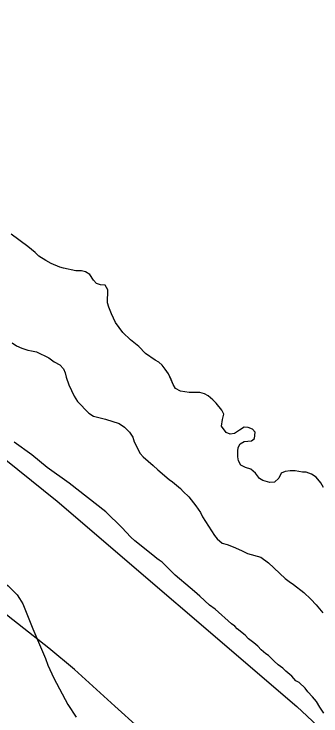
# Model space of a CAD drawing. Extents: x 3161665 to 3199565, y 885729 to 911164.
# Drawn here: x 3174164 to 3174412, y 903550 to 904118 of the extents above; entities that cross this region are included whole.
import ezdxf

# ---------------------------------------------------------------- set-up
doc = ezdxf.new("R2010")
doc.units = 0
for name, color, linetype in [('V-LEVE-TOET', 7, 'Continuous'), ('V-SITE-VEGE', 7, 'Continuous'), ('V-TOPO-SHOR', 7, 'Continuous')]:
    doc.layers.add(name, color=color, linetype=linetype)

msp = doc.modelspace()

# ---------------------------------------------------------------- linework, layer by layer
at = {"layer": 'V-LEVE-TOET'}
for points in [[(3173306.58, 904778.15), (3173401.36, 904667.06), (3173480.52, 904547.48), (3173582.49, 904366.5), (3173606.29, 904303.3), (3173616.66, 904266.12), (3173621.54, 904246.94), (3173626.19, 904221.17), (3173630.91, 904208.97), (3173643.38, 904191.34), (3173651.11, 904181.51), (3173662.43, 904172.07), (3173682.28, 904153.2), (3173711.29, 904129.89), (3173847.74, 904011.98), (3174042.02, 903849.65), (3174198.78, 903724.04), (3174392.83, 903558.12), (3174581.25, 903381.84)], [(3174443.19, 903373.59), (3174350.95, 903473.29), (3174285.57, 903523.75), (3174264.51, 903541.23), (3174245.45, 903558.3), (3174212.89, 903588.01), (3174192.03, 903605.09), (3174163.02, 903628.01), (3174031.49, 903732.91), (3173885.24, 903846.88), (3173738.1, 903981.02), (3173673.55, 904036.26), (3173661.42, 904044.31), (3173653.05, 904046.75), (3173642.66, 904044.41), (3173638.25, 904039.85), (3173632.77, 904024.31), (3173632.47, 904005.95), (3173632.51, 903940.89), (3173647.39, 903818.87), (3173678.51, 903636.09), (3173703.92, 903532.8)]]:
    msp.add_lwpolyline(points, dxfattribs=at)
at = {"layer": 'V-SITE-VEGE'}
for p, q in [((3174175.23, 903929.78), (3174161.52, 903939.84)), ((3174180.99, 903924.96), (3174175.23, 903929.78)), ((3174183.97, 903921.95), (3174180.99, 903924.96)), ((3174189.54, 903918.53), (3174183.97, 903921.95)), ((3174193.92, 903916.11), (3174189.54, 903918.53)), ((3174201.08, 903913.07), (3174193.92, 903916.11)), ((3174204.08, 903912.26), (3174201.08, 903913.07)), ((3174214.04, 903910.21), (3174204.08, 903912.26)), ((3174218.43, 903909.99), (3174214.04, 903910.21)), ((3174221.82, 903909.17), (3174218.43, 903909.99)), ((3174225.2, 903907.15), (3174221.82, 903909.17)), ((3174228.17, 903902.55), (3174225.2, 903907.15)), ((3174230.55, 903899.94), (3174228.17, 903902.55)), ((3174233.94, 903898.92), (3174230.55, 903899.94)), ((3174237.73, 903898.5), (3174233.94, 903898.92)), ((3174239.9, 903894.7), (3174237.73, 903898.5)), ((3174239.64, 903884.32), (3174239.9, 903894.7)), ((3174240.62, 903880.72), (3174239.64, 903884.32)), ((3174242.78, 903875.32), (3174240.62, 903880.72)), ((3174245.94, 903868.32), (3174242.78, 903875.32)), ((3174251.88, 903860.3), (3174245.94, 903868.32)), ((3174258.04, 903854.28), (3174251.88, 903860.3)), ((3174264.79, 903848.86), (3174258.04, 903854.28)), ((3174162.43, 903851.82), (3174165.81, 903849.41)), ((3174165.81, 903849.41), (3174170.19, 903847.59)), ((3174170.19, 903847.59), (3174174.97, 903845.96)), ((3174270.35, 903843.44), (3174264.79, 903848.86)), ((3174174.97, 903845.96), (3174177.96, 903845.55)), ((3174177.96, 903845.55), (3174182.15, 903844.53)), ((3174182.15, 903844.53), (3174192.1, 903839.68)), ((3174278.1, 903838.01), (3174270.35, 903843.44)), ((3174192.1, 903839.68), (3174196.27, 903836.67)), ((3174196.27, 903836.67), (3174201.05, 903834.05)), ((3174281.09, 903836.19), (3174278.1, 903838.01)), ((3174283.67, 903833.79), (3174281.09, 903836.19)), ((3174201.05, 903834.05), (3174204.02, 903831.03)), ((3174204.02, 903831.03), (3174205.4, 903827.64)), ((3174286.24, 903830.78), (3174283.67, 903833.79)), ((3174288.81, 903826.97), (3174286.24, 903830.78)), ((3174205.4, 903827.64), (3174206.18, 903824.24)), ((3174291.19, 903822.16), (3174288.81, 903826.97)), ((3174206.18, 903824.24), (3174208.34, 903818.04)), ((3174292.76, 903818.37), (3174291.19, 903822.16)), ((3174208.34, 903818.04), (3174212.68, 903808.83)), ((3174294.54, 903814.96), (3174292.76, 903818.37)), ((3174298.71, 903812.75), (3174294.54, 903814.96)), ((3174212.68, 903808.83), (3174215.25, 903804.63)), ((3174305.7, 903811.91), (3174298.71, 903812.75)), ((3174314.28, 903811.86), (3174305.7, 903811.91)), ((3174318.06, 903810.84), (3174314.28, 903811.86)), ((3174321.05, 903809.23), (3174318.06, 903810.84)), ((3174324.82, 903805.82), (3174321.05, 903809.23)), ((3174215.25, 903804.63), (3174224.58, 903795)), ((3174327.4, 903803.21), (3174324.82, 903805.82)), ((3174331.96, 903797.59), (3174327.4, 903803.21)), ((3174333.54, 903794.39), (3174331.96, 903797.59)), ((3174224.58, 903795), (3174228.16, 903792.78)), ((3174228.16, 903792.78), (3174237.92, 903790.33)), ((3174332.52, 903790.01), (3174333.54, 903794.39)), ((3174237.92, 903790.33), (3174249.08, 903786.68)), ((3174249.08, 903786.68), (3174253.25, 903783.86)), ((3174331.89, 903784.62), (3174332.52, 903790.01)), ((3174253.25, 903783.86), (3174257.22, 903779.85)), ((3174257.22, 903779.85), (3174259.99, 903775.84)), ((3174335.45, 903779.41), (3174331.89, 903784.62)), ((3174338.83, 903778.2), (3174335.45, 903779.41)), ((3174346.44, 903781.35), (3174342.23, 903778.78)), ((3174350.04, 903783.92), (3174346.44, 903781.35)), ((3174353.23, 903783.5), (3174350.04, 903783.92)), ((3174356.82, 903782.09), (3174353.23, 903783.5)), ((3174359, 903779.88), (3174356.82, 903782.09)), ((3174358.57, 903774.69), (3174359, 903779.88)), ((3174259.99, 903775.84), (3174261.17, 903771.84)), ((3174342.23, 903778.78), (3174338.83, 903778.2)), ((3174356.17, 903772.71), (3174358.57, 903774.69)), ((3174178.22, 903761.49), (3174163.92, 903771.75)), ((3174261.17, 903771.84), (3174265.91, 903762.64)), ((3174345.16, 903767.39), (3174346.77, 903770.37)), ((3174346.77, 903770.37), (3174350.18, 903772.15)), ((3174350.18, 903772.15), (3174356.17, 903772.71)), ((3174265.91, 903762.64), (3174268.29, 903759.83)), ((3174344.92, 903759.8), (3174344.95, 903764.39)), ((3174344.95, 903764.39), (3174345.16, 903767.39)), ((3174190.66, 903751.24), (3174178.22, 903761.49)), ((3174268.29, 903759.83), (3174276.63, 903752.8)), ((3174345.5, 903756.61), (3174344.92, 903759.8)), ((3174347.48, 903753), (3174345.5, 903756.61)), ((3174208.64, 903738.64), (3174190.66, 903751.24)), ((3174276.63, 903752.8), (3174280.4, 903749.18)), ((3174351.26, 903751.19), (3174347.48, 903753)), ((3174355.44, 903749.96), (3174351.26, 903751.19)), ((3174280.4, 903749.18), (3174289.34, 903741.55)), ((3174359.42, 903746.75), (3174355.44, 903749.96)), ((3174362.58, 903742.34), (3174359.42, 903746.75)), ((3174380.17, 903746.63), (3174378.15, 903742.45)), ((3174383.17, 903748.01), (3174380.17, 903746.63)), ((3174387.37, 903748.59), (3174383.17, 903748.01)), ((3174391.36, 903748.57), (3174387.37, 903748.59)), ((3174397.34, 903747.54), (3174391.36, 903748.57)), ((3174400.33, 903747.32), (3174397.34, 903747.54)), ((3174404.71, 903745.7), (3174400.33, 903747.32)), ((3174408.49, 903743.48), (3174404.71, 903745.7)), ((3174289.34, 903741.55), (3174292.12, 903739.54)), ((3174292.12, 903739.54), (3174298.48, 903734.32)), ((3174365.17, 903740.73), (3174362.58, 903742.34)), ((3174370.95, 903739.1), (3174365.17, 903740.73)), ((3174378.15, 903742.45), (3174374.74, 903739.28)), ((3174412.06, 903738.87), (3174408.49, 903743.48)), ((3174238.14, 903715.33), (3174208.64, 903738.64)), ((3174298.48, 903734.32), (3174300.86, 903731.71)), ((3174374.74, 903739.28), (3174370.95, 903739.1)), ((3174414.23, 903735.07), (3174412.06, 903738.87)), ((3174300.86, 903731.71), (3174305.23, 903727.49)), ((3174305.23, 903727.49), (3174310.97, 903720.28)), ((3174310.97, 903720.28), (3174314.73, 903714.87)), ((3174251.03, 903702.76), (3174238.14, 903715.33)), ((3174314.73, 903714.87), (3174316.31, 903711.27)), ((3174316.31, 903711.27), (3174326.21, 903696.24)), ((3174258.39, 903694.85), (3174251.03, 903702.76)), ((3174261.61, 903692.05), (3174258.39, 903694.85)), ((3174326.21, 903696.24), (3174328.39, 903693.44)), ((3174276.36, 903680.4), (3174261.61, 903692.05)), ((3174328.39, 903693.44), (3174332.36, 903690.02)), ((3174332.36, 903690.02), (3174336.35, 903689)), ((3174336.35, 903689), (3174341.32, 903687.18)), ((3174341.32, 903687.18), (3174348.09, 903684.15)), ((3174348.09, 903684.15), (3174352.87, 903681.73)), ((3174279.59, 903677.6), (3174276.36, 903680.4)), ((3174281.43, 903676.2), (3174279.59, 903677.6)), ((3174352.87, 903681.73), (3174363.63, 903678.67)), ((3174363.63, 903678.67), (3174369.79, 903674.05)), ((3174283.74, 903674.8), (3174281.43, 903676.2)), ((3174294.32, 903664.1), (3174283.74, 903674.8)), ((3174369.79, 903674.05), (3174383.29, 903661.6)), ((3174306.3, 903653.85), (3174294.32, 903664.1)), ((3174383.29, 903661.6), (3174386.47, 903659.19)), ((3174386.47, 903659.19), (3174390.05, 903656.77)), ((3174390.05, 903656.77), (3174398.39, 903650.14)), ((3174309.99, 903651.05), (3174306.3, 903653.85)), ((3174314.13, 903647.32), (3174309.99, 903651.05)), ((3174398.39, 903650.14), (3174404.15, 903644.72)), ((3174321.96, 903639.87), (3174314.13, 903647.32)), ((3174404.15, 903644.72), (3174408.32, 903640.11)), ((3174326.57, 903636.61), (3174321.96, 903639.87)), ((3174408.32, 903640.11), (3174413.67, 903633.69)), ((3174339.93, 903624.96), (3174326.57, 903636.61)), ((3174342.7, 903623.09), (3174339.93, 903624.96)), ((3174344.54, 903620.77), (3174342.7, 903623.09)), ((3174350.99, 903615.64), (3174344.54, 903620.77)), ((3174353.75, 903612.85), (3174350.99, 903615.64)), ((3174357.9, 903609.58), (3174353.75, 903612.85)), ((3174361.13, 903606.79), (3174357.9, 903609.58)), ((3174363.89, 903604), (3174361.13, 903606.79)), ((3174367.57, 903600.73), (3174363.89, 903604)), ((3174369.88, 903599.33), (3174367.57, 903600.73)), ((3174374.48, 903594.68), (3174369.88, 903599.33)), ((3174377.71, 903591.88), (3174374.48, 903594.68)), ((3174381.4, 903589.08), (3174377.71, 903591.88)), ((3174383.7, 903586.76), (3174381.4, 903589.08)), ((3174388.77, 903582.56), (3174383.7, 903586.76)), ((3174391.98, 903578.84), (3174388.77, 903582.56)), ((3174394.75, 903577.44), (3174391.98, 903578.84)), ((3174399.36, 903572.78), (3174394.75, 903577.44)), ((3174401.66, 903569.99), (3174399.36, 903572.78)), ((3174405.34, 903565.81), (3174401.66, 903569.99)), ((3174408.56, 903562.09), (3174405.34, 903565.81)), ((3174411.31, 903557.44), (3174408.56, 903562.09)), ((3174414.52, 903552.79), (3174411.31, 903557.44))]:
    msp.add_line(p, q, dxfattribs=at)
msp.add_lwpolyline([(3174148.17, 903662.56), (3174152.44, 903660.24), (3174159.12, 903655.58), (3174166.48, 903648.26), (3174168.42, 903645.23), (3174171.17, 903640.93), (3174179.22, 903620.92), (3174185.26, 903606.25), (3174189.29, 903596.92), (3174191.3, 903591.58), (3174196, 903580.91), (3174207.39, 903559.58), (3174214.09, 903549.59)], dxfattribs=at)
at = {"layer": 'V-TOPO-SHOR'}
for points in [[(3174350.18, 903772.15), (3174356.17, 903772.71), (3174358.57, 903774.69), (3174359, 903779.88), (3174356.82, 903782.09), (3174353.23, 903783.5), (3174350.04, 903783.92), (3174346.44, 903781.35), (3174342.23, 903778.78), (3174338.83, 903778.2), (3174335.45, 903779.41), (3174331.89, 903784.62), (3174332.52, 903790.01), (3174333.54, 903794.39), (3174331.96, 903797.59), (3174327.4, 903803.21), (3174324.82, 903805.82), (3174321.05, 903809.23), (3174318.06, 903810.84), (3174314.28, 903811.86), (3174305.7, 903811.91), (3174298.71, 903812.75), (3174294.54, 903814.96), (3174292.76, 903818.37), (3174291.19, 903822.17), (3174288.81, 903826.97), (3174286.24, 903830.78), (3174283.67, 903833.79), (3174281.09, 903836.19), (3174278.1, 903838.01), (3174270.35, 903843.44), (3174264.79, 903848.86), (3174258.04, 903854.28), (3174251.88, 903860.3), (3174245.94, 903868.32), (3174242.78, 903875.32), (3174240.62, 903880.72), (3174239.64, 903884.32), (3174239.9, 903894.7), (3174237.73, 903898.5), (3174233.94, 903898.92), (3174230.55, 903899.94), (3174228.17, 903902.55), (3174225.2, 903907.15), (3174221.82, 903909.17), (3174218.43, 903909.99), (3174214.04, 903910.21), (3174204.08, 903912.26), (3174201.09, 903913.07), (3174193.92, 903916.11), (3174189.54, 903918.53), (3174183.97, 903921.95), (3174180.99, 903924.96), (3174175.23, 903929.78), (3174161.52, 903939.84)], [(3174162.43, 903851.82), (3174165.81, 903849.41), (3174170.19, 903847.59), (3174174.97, 903845.96), (3174177.96, 903845.55), (3174182.15, 903844.53), (3174192.1, 903839.68), (3174196.27, 903836.67), (3174201.05, 903834.05), (3174204.02, 903831.03), (3174205.4, 903827.64), (3174206.18, 903824.24), (3174208.34, 903818.04), (3174212.68, 903808.83), (3174215.25, 903804.63), (3174224.58, 903795), (3174228.16, 903792.78), (3174237.92, 903790.33), (3174249.08, 903786.68), (3174253.25, 903783.86), (3174257.22, 903779.85), (3174259.99, 903775.84), (3174261.17, 903771.84), (3174265.91, 903762.64), (3174268.29, 903759.83), (3174276.63, 903752.8), (3174280.4, 903749.18), (3174289.34, 903741.55), (3174292.12, 903739.54), (3174298.48, 903734.32), (3174300.86, 903731.71), (3174305.23, 903727.49), (3174310.97, 903720.28), (3174314.73, 903714.87), (3174316.31, 903711.27), (3174326.21, 903696.24), (3174328.39, 903693.44), (3174332.36, 903690.02), (3174336.35, 903689), (3174341.32, 903687.18), (3174348.09, 903684.15), (3174352.87, 903681.73), (3174363.63, 903678.67), (3174369.79, 903674.05), (3174383.29, 903661.6), (3174386.47, 903659.19), (3174390.05, 903656.77), (3174398.39, 903650.14), (3174404.15, 903644.72), (3174408.32, 903640.11), (3174413.67, 903633.69)], [(3174414.23, 903735.07), (3174412.06, 903738.87), (3174408.49, 903743.48), (3174404.71, 903745.7), (3174400.33, 903747.32), (3174397.34, 903747.54), (3174391.36, 903748.57), (3174387.37, 903748.59), (3174383.17, 903748.01), (3174380.17, 903746.63), (3174378.15, 903742.45), (3174374.74, 903739.28), (3174370.95, 903739.1), (3174365.17, 903740.73), (3174362.58, 903742.34), (3174359.42, 903746.75), (3174355.44, 903749.96), (3174351.26, 903751.19), (3174347.48, 903753), (3174345.5, 903756.61), (3174344.92, 903759.8), (3174344.95, 903764.39), (3174345.16, 903767.38), (3174346.77, 903770.37), (3174350.18, 903772.15)]]:
    msp.add_lwpolyline(points, dxfattribs=at)

doc.saveas('drawing.dxf')
